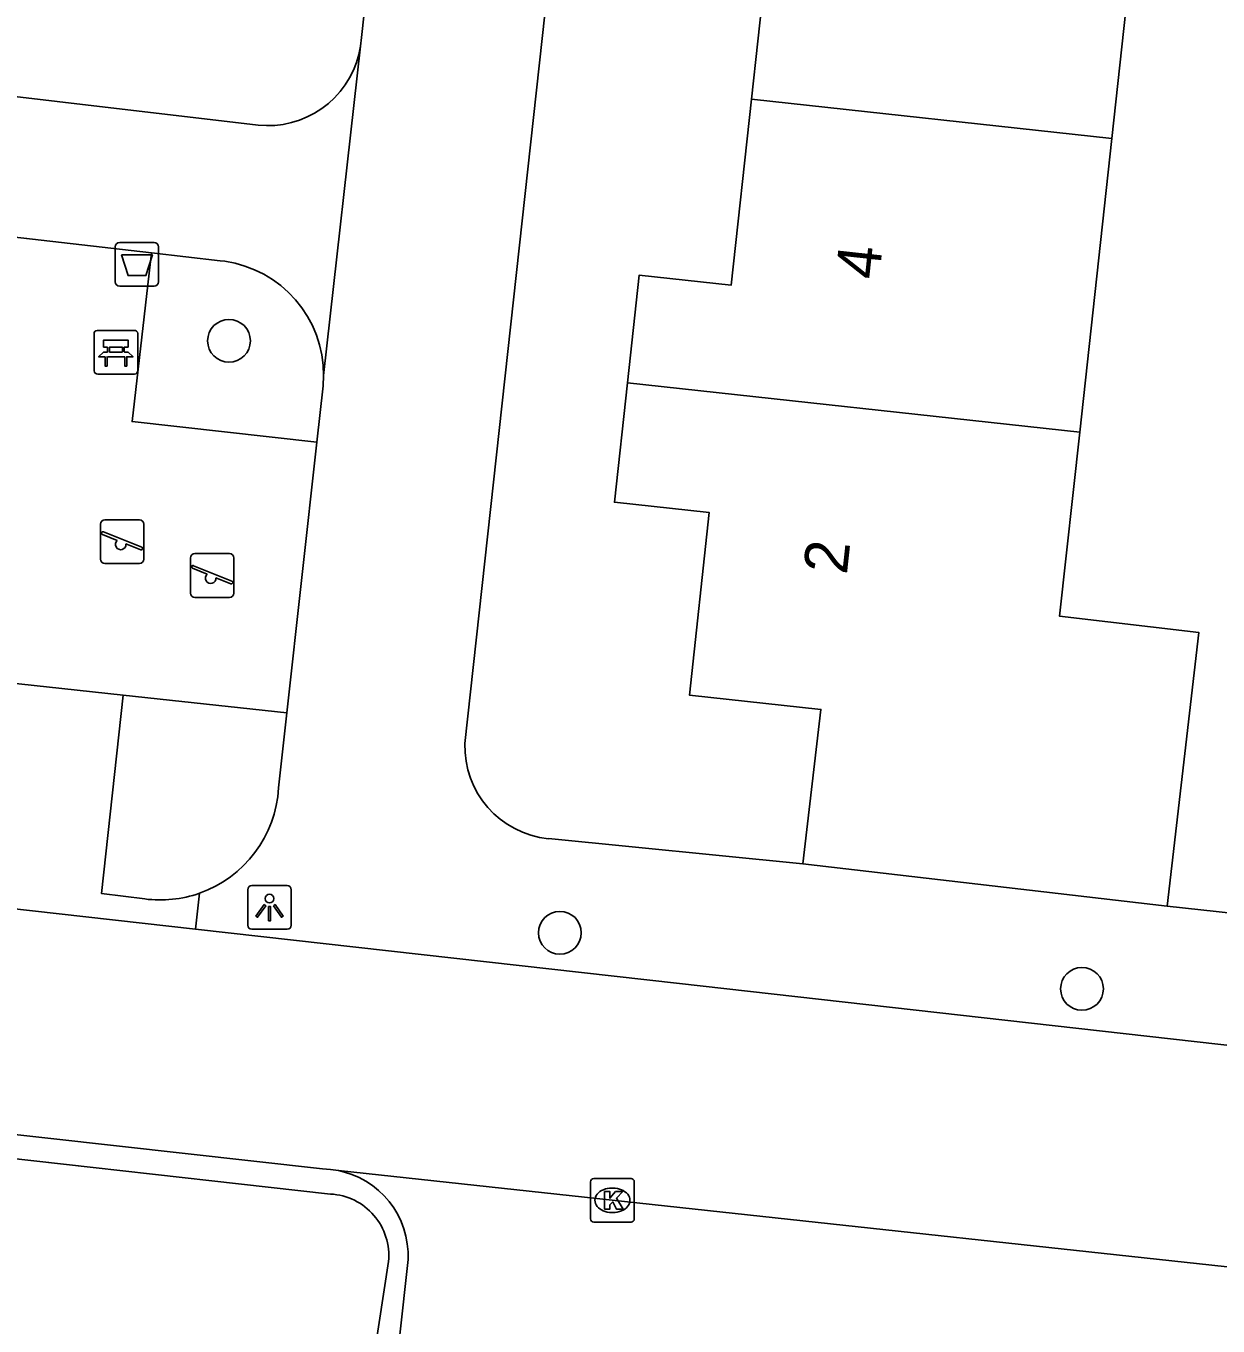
# Model space of a CAD drawing. Extents: x 161928 to 163055, y 386475 to 387428.
# Drawn here: x 162571.99 to 162599.24, y 387002.44 to 387032.14 of the extents above; entities that cross this region are included whole.
import ezdxf

# ---------------------------------------------------------------- set-up
doc = ezdxf.new("R2010")
doc.units = 0
for name, color, linetype in [('IMGEO_Afvalbak', 7, 'Continuous'), ('IMGEO_Bank', 7, 'Continuous'), ('IMGEO_Boom', 7, 'Continuous'), ('IMGEO_Groenvoorziening', 7, 'Continuous'), ('IMGEO_Kolk', 7, 'Continuous'), ('IMGEO_Lichtpunt', 7, 'Continuous'), ('IMGEO_Pand', 7, 'Continuous'), ('IMGEO_Pand_nummerreeks', 7, 'Continuous'), ('IMGEO_Rijbaan_lokaal_open', 7, 'Continuous'), ('IMGEO_Speelvoorziening', 7, 'Continuous'), ('IMGEO_Voetpad_open', 7, 'Continuous')]:
    doc.layers.add(name, color=color, linetype=linetype)

msp = doc.modelspace()

# ---------------------------------------------------------------- linework, layer by layer
at = {"layer": 'IMGEO_Afvalbak'}
for p, q in [((162574.034, 387026.297), (162574.034, 387027.097)), ((162574.034, 387027.097), (162574.034, 387026.297)), ((162574.134, 387027.197), (162574.924, 387027.197)), ((162574.924, 387027.197), (162574.134, 387027.197)), ((162575.024, 387027.097), (162575.024, 387026.297)), ((162575.024, 387026.297), (162575.024, 387027.097)), ((162574.924, 387026.197), (162574.134, 387026.197)), ((162574.134, 387026.197), (162574.924, 387026.197))]:
    msp.add_line(p, q, dxfattribs=at)
msp.add_lwpolyline([(162574.177, 387026.911), (162574.881, 387026.911), (162574.732, 387026.441), (162574.326, 387026.441), (162574.177, 387026.911)], dxfattribs=at)
for centre, start, end in [((162574.134, 387027.097), 90, 180), ((162574.134, 387027.097), 90, 180), ((162574.924, 387027.097), 0, 90), ((162574.924, 387027.097), 360, 90), ((162574.134, 387026.297), 180, 270), ((162574.134, 387026.297), 180, 270), ((162574.924, 387026.297), 270, 0), ((162574.924, 387026.297), 270, 0)]:
    msp.add_arc(centre, 0.1, start, end, dxfattribs=at)
at = {"layer": 'IMGEO_Bank'}
for p, q in [((162573.548, 387024.264), (162573.548, 387025.105)), ((162573.548, 387025.105), (162573.548, 387024.264)), ((162573.623, 387025.189), (162574.464, 387025.189)), ((162574.464, 387025.189), (162573.623, 387025.189)), ((162574.548, 387025.114), (162574.548, 387024.273)), ((162574.548, 387024.273), (162574.548, 387025.114)), ((162573.857, 387024.695), (162573.857, 387024.801)), ((162573.901, 387024.801), (162573.901, 387024.695)), ((162574.189, 387024.807), (162573.907, 387024.807)), ((162573.907, 387024.689), (162574.189, 387024.689)), ((162574.195, 387024.695), (162574.195, 387024.801)), ((162574.239, 387024.801), (162574.239, 387024.695)), ((162574.245, 387024.587), (162573.852, 387024.587)), ((162574.473, 387024.189), (162573.632, 387024.189)), ((162573.632, 387024.189), (162574.473, 387024.189))]:
    msp.add_line(p, q, dxfattribs=at)
for points in [[(162573.851, 387024.807), (162573.765, 387024.807), (162573.765, 387024.968), (162574.328, 387024.968), (162574.328, 387024.807), (162574.245, 387024.807)], [(162573.795, 387024.587), (162573.653, 387024.587), (162573.765, 387024.689), (162573.851, 387024.689)], [(162574.245, 387024.689), (162574.328, 387024.689), (162574.44, 387024.587), (162574.301, 387024.587)], [(162573.845, 387024.58), (162573.845, 387024.373), (162573.802, 387024.373), (162573.802, 387024.58)], [(162574.295, 387024.58), (162574.295, 387024.373), (162574.251, 387024.373), (162574.251, 387024.58)]]:
    msp.add_lwpolyline(points, dxfattribs=at)
for centre, radius, start, end in [((162573.626, 387025.111), 0.0779, 92.4484, 184.2845), ((162573.626, 387025.111), 0.0779, 92.4484, 184.2845), ((162574.47, 387025.111), 0.0779, 2.4484, 94.2845), ((162574.47, 387025.111), 0.0779, 2.4484, 94.2845), ((162573.85, 387024.8), 0.00671, 2.8957, 87.1043), ((162573.85, 387024.696), 0.00671, 272.8957, 357.1043), ((162573.907, 387024.8), 0.00671, 92.8957, 177.1043), ((162573.907, 387024.696), 0.00671, 182.8957, 267.1043), ((162574.189, 387024.8), 0.00671, 2.8957, 87.1043), ((162574.189, 387024.696), 0.00671, 272.8957, 357.1043), ((162574.246, 387024.8), 0.00671, 92.8957, 177.1043), ((162574.246, 387024.696), 0.00671, 182.8957, 267.1043), ((162573.795, 387024.58), 0.00671, 2.8957, 87.1043), ((162573.852, 387024.58), 0.00671, 92.8957, 177.1043), ((162574.244, 387024.58), 0.00671, 2.8957, 87.1043), ((162574.301, 387024.58), 0.00671, 92.8957, 177.1043), ((162573.626, 387024.267), 0.0779, 182.4484, 274.2845), ((162573.626, 387024.267), 0.0779, 182.4484, 274.2845), ((162574.47, 387024.267), 0.0779, 272.4484, 4.2845), ((162574.47, 387024.267), 0.0779, 272.4484, 4.2845)]:
    msp.add_arc(centre, radius, start, end, dxfattribs=at)
at = {"layer": 'IMGEO_Boom'}
for centre in [(162576.633, 387024.951), (162584.198, 387011.424), (162596.132, 387010.142)]:
    msp.add_circle(centre, 0.489, dxfattribs=at)
at = {"layer": 'IMGEO_Groenvoorziening'}
for points in [[(162574.211, 387016.855), (162563.896, 387017.975), (162565.052, 387028.081)], [(162574.861, 387026.96), (162574.416, 387023.105), (162578.642, 387022.637)], [(162574.708, 387012.197), (162573.719, 387012.318), (162574.211, 387016.855)], [(162574.211, 387016.855), (162577.957, 387016.448)]]:
    msp.add_lwpolyline(points, dxfattribs=at)
msp.add_arc((162575.058, 387014.873), 2.699, 262.5513, 289.4333, dxfattribs=at)
at = {"layer": 'IMGEO_Kolk'}
for p, q in [((162584.897, 387004.885), (162584.897, 387005.737)), ((162584.972, 387005.811), (162585.824, 387005.811)), ((162585.898, 387005.737), (162585.898, 387004.885)), ((162585.385, 387005.591), (162585.41, 387005.591)), ((162585.408, 387005.031), (162585.383, 387005.031)), ((162585.824, 387004.811), (162584.972, 387004.811))]:
    msp.add_line(p, q, dxfattribs=at)
for points in [[(162584.897, 387004.885), (162584.897, 387005.737)], [(162584.972, 387005.811), (162585.824, 387005.811)], [(162585.898, 387005.737), (162585.898, 387004.885)], [(162585.218, 387005.511), (162585.341, 387005.511), (162585.341, 387005.36), (162585.471, 387005.511), (162585.635, 387005.511), (162585.489, 387005.36), (162585.642, 387005.111), (162585.49, 387005.111), (162585.405, 387005.275), (162585.341, 387005.208), (162585.341, 387005.111), (162585.218, 387005.111), (162585.218, 387005.511)], [(162585.824, 387004.811), (162584.972, 387004.811)]]:
    msp.add_lwpolyline(points, dxfattribs=at)
for centre, start, end in [((162584.974, 387005.735), 91.552, 178.448), ((162584.974, 387005.735), 91.552, 178.448), ((162585.822, 387005.735), 1.552, 88.448), ((162585.822, 387005.735), 1.552, 88.448), ((162584.974, 387004.887), 181.552, 268.448), ((162584.974, 387004.887), 181.552, 268.448), ((162585.822, 387004.887), 271.552, 358.448), ((162585.822, 387004.887), 271.552, 358.448)]:
    msp.add_arc(centre, 0.0765, start, end, dxfattribs=at)
for centre, major_axis, ratio, start_param, end_param in [((162585.384, 387005.311), (-0.387, 0.002), 0.722429, 4.712389, 7.853982), ((162585.409, 387005.311), (-0.39, 0.002), 0.717154, 1.570796, 4.712389)]:
    msp.add_ellipse(centre, major_axis=major_axis, ratio=ratio, start_param=start_param, end_param=end_param, dxfattribs=at)
at = {"layer": 'IMGEO_Lichtpunt'}
for p, q in [((162577.963, 387012.501), (162577.155, 387012.501)), ((162577.963, 387012.501), (162577.155, 387012.501)), ((162577.061, 387012.406), (162577.061, 387011.599)), ((162577.061, 387012.406), (162577.061, 387011.599)), ((162578.057, 387011.599), (162578.057, 387012.406)), ((162578.057, 387011.599), (162578.057, 387012.406)), ((162577.155, 387011.505), (162577.963, 387011.505)), ((162577.155, 387011.505), (162577.963, 387011.505))]:
    msp.add_line(p, q, dxfattribs=at)
for points in [[(162577.435, 387012.07), (162577.474, 387012.042), (162577.286, 387011.78), (162577.248, 387011.807), (162577.435, 387012.07)], [(162577.537, 387012.022), (162577.584, 387012.022), (162577.584, 387011.7), (162577.537, 387011.7), (162577.537, 387012.022)], [(162577.647, 387012.042), (162577.685, 387012.069), (162577.872, 387011.807), (162577.833, 387011.779), (162577.647, 387012.042)]]:
    msp.add_lwpolyline(points, dxfattribs=at)
msp.add_circle((162577.56, 387012.204), 0.0994, dxfattribs=at)
for centre, start, end in [((162577.155, 387012.406), 90, 180), ((162577.155, 387012.406), 90, 180), ((162577.963, 387012.406), 0, 90), ((162577.963, 387012.406), 0, 90), ((162577.155, 387011.599), 180, 270), ((162577.155, 387011.599), 180, 270), ((162577.963, 387011.599), 270, 0), ((162577.963, 387011.599), 270, 360)]:
    msp.add_arc(centre, 0.0946, start, end, dxfattribs=at)
at = {"layer": 'IMGEO_Pand'}
for points in [[(162587.24, 387037.41), (162586.942, 387034.681), (162589.011, 387034.455), (162588.576, 387030.473)], [(162597.545, 387036.281), (162596.813, 387029.57)], [(162588.576, 387030.473), (162588.112, 387026.221), (162586.011, 387026.45), (162585.743, 387023.993)], [(162596.813, 387029.57), (162588.576, 387030.473)], [(162596.813, 387029.57), (162596.08, 387022.86)], [(162585.743, 387023.993), (162585.445, 387021.262), (162587.613, 387021.025), (162587.158, 387016.854), (162590.164, 387016.526), (162589.754, 387013)], [(162596.08, 387022.86), (162585.743, 387023.993)], [(162598.078, 387012.033), (162598.804, 387018.284), (162595.621, 387018.656), (162596.08, 387022.86)], [(162589.754, 387013), (162598.078, 387012.033)]]:
    msp.add_lwpolyline(points, dxfattribs=at)
at = {"layer": 'IMGEO_Rijbaan_lokaal_open'}
for points in [[(162552.821, 387014.097), (162575.866, 387011.509)], [(162607.961, 387006.587), (162607.96, 387006.713), (162607.947, 387006.839), (162607.923, 387006.963), (162607.889, 387007.085), (162607.843, 387007.203), (162607.788, 387007.316), (162607.722, 387007.424), (162607.647, 387007.526), (162607.563, 387007.62), (162607.471, 387007.707), (162607.372, 387007.785), (162607.266, 387007.854), (162607.154, 387007.913), (162607.038, 387007.962), (162606.917, 387008), (162606.794, 387008.028), (162606.742, 387008.036), (162586.93, 387010.267), (162575.866, 387011.509)], [(162541.312, 387010.204), (162549.901, 387009.247), (162555.079, 387008.67), (162578.771, 387006.029), (162578.955, 387006.018), (162579.136, 387005.989)], [(162579.136, 387005.989), (162607.537, 387002.918)]]:
    msp.add_lwpolyline(points, dxfattribs=at)
at = {"layer": 'IMGEO_Speelvoorziening'}
for p, q in [((162573.695, 387019.959), (162573.695, 387020.759)), ((162573.695, 387020.759), (162573.695, 387019.959)), ((162573.795, 387020.859), (162574.585, 387020.859)), ((162574.585, 387020.859), (162573.795, 387020.859)), ((162574.685, 387020.759), (162574.685, 387019.959)), ((162574.685, 387019.959), (162574.685, 387020.759)), ((162574.078, 387020.387), (162573.739, 387020.524)), ((162573.764, 387020.584), (162574.64, 387020.231)), ((162574.616, 387020.171), (162574.276, 387020.308)), ((162575.754, 387019.187), (162575.754, 387019.987)), ((162575.754, 387019.987), (162575.754, 387019.187)), ((162575.854, 387020.087), (162576.644, 387020.087)), ((162576.644, 387020.087), (162575.854, 387020.087)), ((162576.744, 387019.987), (162576.744, 387019.187)), ((162576.744, 387019.187), (162576.744, 387019.987)), ((162574.585, 387019.859), (162573.795, 387019.859)), ((162573.795, 387019.859), (162574.585, 387019.859)), ((162576.137, 387019.615), (162575.798, 387019.752)), ((162575.823, 387019.812), (162576.699, 387019.459)), ((162576.675, 387019.399), (162576.335, 387019.536)), ((162576.644, 387019.087), (162575.854, 387019.087)), ((162575.854, 387019.087), (162576.644, 387019.087))]:
    msp.add_line(p, q, dxfattribs=at)
for centre, radius, start, end in [((162573.795, 387020.759), 0.1, 90, 180), ((162573.795, 387020.759), 0.1, 90, 180), ((162574.585, 387020.759), 0.1, 0, 90), ((162574.585, 387020.759), 0.1, 360, 90), ((162573.752, 387020.554), 0.0327, 68.078, 248.078), ((162574.157, 387020.297), 0.12, 130.9928, 5.1632), ((162574.628, 387020.201), 0.0327, 248.078, 68.078), ((162573.795, 387019.959), 0.1, 180, 270), ((162573.795, 387019.959), 0.1, 180, 270), ((162574.585, 387019.959), 0.1, 270, 0), ((162574.585, 387019.959), 0.1, 270, 0), ((162575.854, 387019.987), 0.1, 90, 180), ((162575.854, 387019.987), 0.1, 90, 180), ((162576.644, 387019.987), 0.1, 0, 90), ((162576.644, 387019.987), 0.1, 360, 90), ((162575.811, 387019.782), 0.0327, 68.078, 248.078), ((162576.216, 387019.525), 0.12, 130.9928, 5.1632), ((162576.687, 387019.429), 0.0327, 248.078, 68.078), ((162575.854, 387019.187), 0.1, 180, 270), ((162575.854, 387019.187), 0.1, 180, 270), ((162576.644, 387019.187), 0.1, 270, 0), ((162576.644, 387019.187), 0.1, 270, 0)]:
    msp.add_arc(centre, radius, start, end, dxfattribs=at)
at = {"layer": 'IMGEO_Voetpad_open'}
for points in [[(162579.639, 387031.682), (162579.66, 387031.882), (162585.197, 387082.374)], [(162587.471, 387065.337), (162587.455, 387065.262), (162582.027, 387015.751)], [(162568.101, 387030.955), (162577.298, 387029.877), (162577.489, 387029.866), (162577.681, 387029.872), (162577.871, 387029.895), (162578.059, 387029.935), (162578.242, 387029.991), (162578.42, 387030.064), (162578.59, 387030.152), (162578.752, 387030.255), (162578.904, 387030.372), (162579.044, 387030.502), (162579.173, 387030.645), (162579.288, 387030.798), (162579.389, 387030.961), (162579.476, 387031.132), (162579.546, 387031.31), (162579.601, 387031.494), (162579.639, 387031.682)], [(162578.795, 387024.159), (162579.639, 387031.682)], [(162574.861, 387026.96), (162569.148, 387027.613), (162565.052, 387028.081)], [(162578.795, 387024.159), (162578.785, 387024.393), (162578.754, 387024.626), (162578.703, 387024.856), (162578.631, 387025.079), (162578.54, 387025.296), (162578.429, 387025.503), (162578.301, 387025.7), (162578.155, 387025.884), (162577.994, 387026.055), (162577.818, 387026.211), (162577.628, 387026.35), (162577.428, 387026.472), (162577.217, 387026.575), (162576.997, 387026.659), (162576.771, 387026.723), (162576.54, 387026.767), (162576.435, 387026.78), (162574.861, 387026.96)], [(162578.642, 387022.637), (162578.784, 387023.924), (162578.795, 387024.159)], [(162577.957, 387016.448), (162578.642, 387022.637)], [(162577.768, 387014.735), (162577.957, 387016.448)], [(162583.935, 387013.575), (162589.754, 387013)], [(162575.866, 387011.509), (162575.956, 387012.328)], [(162598.078, 387012.033), (162606.679, 387011.093), (162606.832, 387011.071), (162606.986, 387011.063), (162607.141, 387011.069), (162607.294, 387011.088), (162607.445, 387011.121), (162607.592, 387011.168), (162607.735, 387011.227), (162607.872, 387011.299), (162608.001, 387011.383), (162608.123, 387011.478), (162608.236, 387011.584), (162608.339, 387011.699), (162608.431, 387011.823), (162608.512, 387011.955), (162608.58, 387012.093), (162608.636, 387012.237), (162608.679, 387012.385)], [(162578.952, 387005.453), (162565.385, 387006.972)], [(162580.323, 387000.311), (162580.726, 387003.96), (162580.726, 387004.137), (162580.709, 387004.314), (162580.677, 387004.489), (162580.63, 387004.66), (162580.567, 387004.826), (162580.49, 387004.986), (162580.399, 387005.138), (162580.294, 387005.282), (162580.178, 387005.415), (162580.049, 387005.538), (162579.911, 387005.649), (162579.762, 387005.746), (162579.606, 387005.831), (162579.443, 387005.901), (162579.274, 387005.956), (162579.136, 387005.989)], [(162579.756, 387000.476), (162580.279, 387003.91)]]:
    msp.add_lwpolyline(points, dxfattribs=at)
for centre, radius, start, end in [((162584.143, 387015.681), 2.117, 178.1174, 264.3736), ((162575.056, 387014.891), 2.716, 289.3482, 356.7066), ((162578.884, 387004.053), 1.402, 354.1661, 87.2258)]:
    msp.add_arc(centre, radius, start, end, dxfattribs=at)

# ---------------------------------------------------------------- texts
at = {"layer": 'IMGEO_Pand_nummerreeks'}
for s, p in [('4', (162591.491, 387026.331)), ('2', (162590.756, 387019.591))]:
    msp.add_text(s, height=1, rotation=83.778, dxfattribs=at).set_placement(p)

doc.saveas('drawing.dxf')
